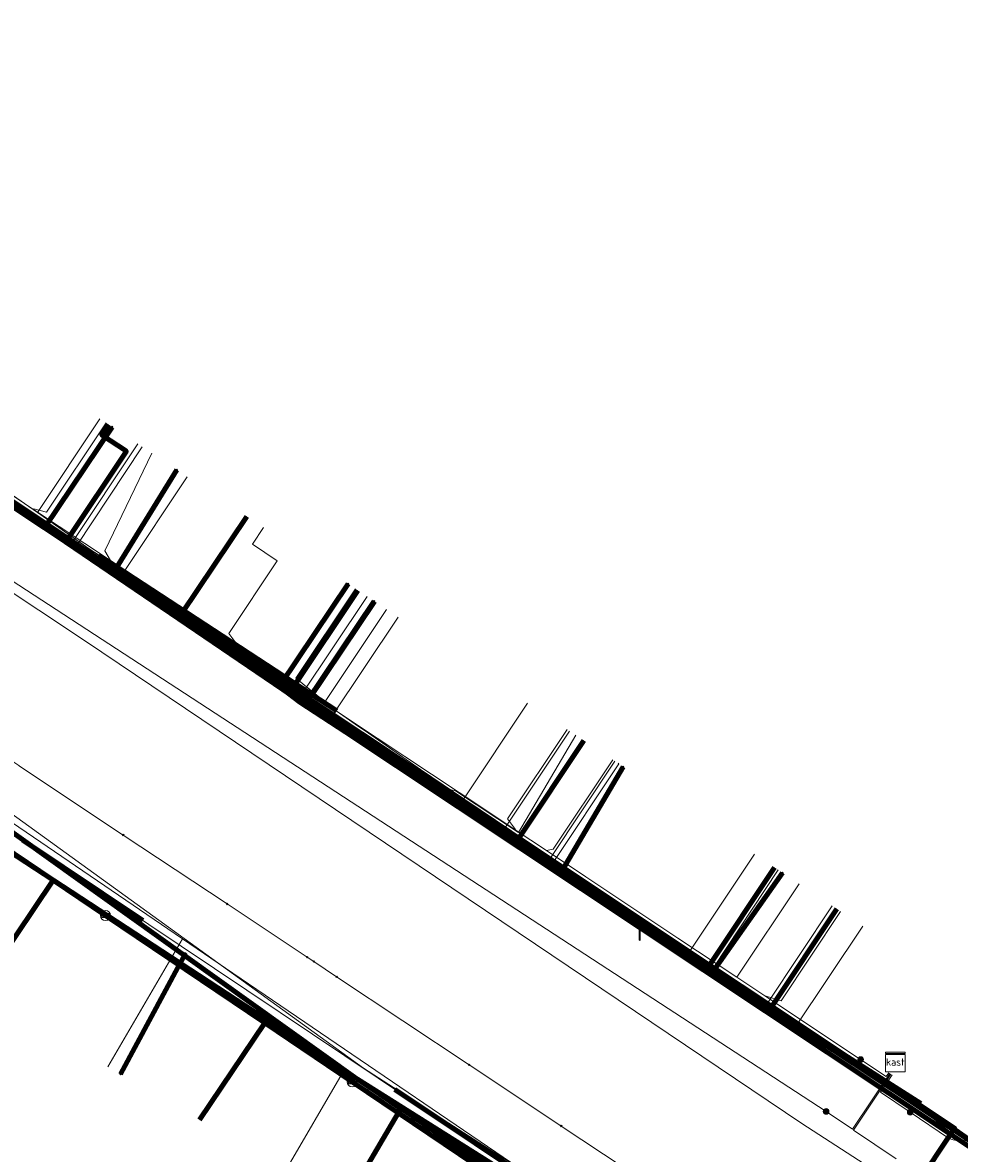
# Model space of a CAD drawing. Extents: x 152558 to 154479, y 462974 to 463683.
# Tile 295 of 638: x 153885 to 153922, y 463153 to 463198. Entities that reach past the tile are written whole.
import ezdxf
from ezdxf.enums import TextEntityAlignment as Align
from ezdxf.lldxf.tags import DXFTag

# ---------------------------------------------------------------- set-up
doc = ezdxf.new("R2010")
doc.units = 0
doc.header["$LTSCALE"] = 0.2
doc.layers.get('0').update_dxf_attribs({"linetype": 'CONTINUOUS'})
for name, color, linetype, lineweight in [('B-RO-KL-DATA_COAXIAAL_7_ZIGGO BV-G', 90, 'KL-DATA-N', 18), ('B-RO-KL-DATA_HULPSTUK_KPN BV-S', 90, 'CONTINUOUS', 25), ('B-RO-KL-DATA_HULPSTUK_REGGEFIBER OPERATOR BV-S', 90, 'CONTINUOUS', 25), ('B-RO-KL-DATA_HULPSTUK_ZIGGO BV-S', 90, 'CONTINUOUS', 25), ('B-RO-KL-DATA_KABELBED_KPN BV-G', 90, 'CONTINUOUS', 100), ('B-RO-KL-DATA_KABELBED_ZIGGO BV-G', 90, 'CONTINUOUS', 100), ('B-RO-KL-DATA_REGGEFIBER OPERATOR BV-G', 90, 'KL-DATA-N', 18), ('B-RO-KL-ET_LS_400 V_STEDIN NETBEHEER BV-G', 190, 'KL-LS-N', 18), ('B-RO-KL-ET_LS_GEMEENTE AMERSFOORT-S', 190, 'CONTINUOUS', 25), ('B-RO-KL-ET_LS_HULPSTUK_STEDIN NETBEHEER BV-S', 190, 'CONTINUOUS', 25), ('B-RO-KL-ET_MS_10 KV_STEDIN NETBEHEER BV-G', 130, 'KL-MS-N', 18), ('B-RO-KL-GAS_LD_KOPER_28_0.1 BAR_STEDIN NETBEHEER BV-G', 50, 'KL-GAS-LD-N', 18), ('B-RO-KL-GAS_LD_MANTELBUIS_ASBESTCEMENT_180_STEDIN NETBEHEER BV-G', 50, 'CONTINUOUS', 100), ('B-RO-KL-GAS_LD_PE_32_0.1 BAR_STEDIN NETBEHEER BV-G', 50, 'KL-GAS-LD-N', 18), ('B-RO-KL-GAS_LD_PVC_110_0.1 BAR_STEDIN NETBEHEER BV-G', 50, 'KL-GAS-LD-N', 18), ('B-RO-KL-WATER_100_VITENS-G', 170, 'KL-WATER-N', 18), ('B-RO-KL-WATER_HULPSTUK_VITENS-S', 170, 'CONTINUOUS', 25)]:
    doc.layers.add(name, color=color, linetype=linetype, lineweight=lineweight)
doc.styles.add('NLCS-ISO', font='NLCS-ISO.ttf')
tags = doc.linetypes.add('KL-DATA-N', pattern='A,4,-1,[101,NLCS.SHX,S=0.5,R=0,X=0,Y=0],-1,4,-1,["D",Standard,S=1,R=0,X=-0.25,Y=-0.5],-1.5', length=12.5).pattern_tags.tags
tags[18] = DXFTag(74, 10)
tags = doc.linetypes.add('KL-GAS-LD-N', pattern='A,4,-1,[69,NLCS.SHX,S=0.5,R=0,X=0,Y=0],-1,4,-1,["L",Standard,S=1,R=0,X=0.25,Y=-0.5],-2', length=13).pattern_tags.tags
tags[18] = DXFTag(74, 10)
tags = doc.linetypes.add('KL-LS-N', pattern='A,4,-1,[103,NLCS.SHX,S=0.75,R=0,X=0,Y=0],-1,4,-1,["L",Standard,S=1,R=0,X=0,Y=-0.5],-2', length=13).pattern_tags.tags
tags[18] = DXFTag(74, 10)
tags = doc.linetypes.add('KL-MS-N', pattern='A,4,-1,[103,NLCS.SHX,S=0.75,R=0,X=0,Y=0],-1,4,-1,["M",Standard,S=1,R=0,X=0,Y=-0.5],-2', length=13).pattern_tags.tags
tags[18] = DXFTag(74, 10)
doc.linetypes.add('KL-WATER-N', pattern='A,7,-0.5,[168,NLCS.SHX,S=0.75,R=0,X=0.75,Y=0],-2', length=9.5)

# ---------------------------------------------------------------- blocks, each defined once
blk = doc.blocks.new('SKL-WTB_HULP_MOF-SO')
at = {"linetype": 'ByBlock', "lineweight": 18}
h = blk.add_hatch(color=0, dxfattribs=at)
h.dxf.hatch_style = 1
h.paths.add_polyline_path([(-0.5625, 0, 1), (0.5625, 0, 1)])
at = {"color": 0, "linetype": 'ByBlock', "lineweight": 18}
blk.add_circle((0, 0), 0.5625, dxfattribs=at)
at = {"color": 0, "linetype": 'ByBlock', "lineweight": 18, "style": 'NLCS-ISO', "flags": 1}
for tag, p in [('TYPE', (1.5, 0)), ('OMSCHRIJVING', (1.5, -3)), ('LABEL', (1.5, -1.5))]:
    blk.add_attdef(tag, p, '', height=1, dxfattribs=at)
blk = doc.blocks.new('SKL-WTB_HULP_KAST-SO')
at = {"color": 0, "linetype": 'ByBlock', "lineweight": 18}
for points in [[(-2, 2), (2, 2), (2, 1.68), (-2, 1.68)], [(-2, 1.52), (2, 1.52), (2, -2), (-2, -2)]]:
    blk.add_lwpolyline(points, close=True, dxfattribs=at)
at = {"color": 0, "linetype": 'ByBlock', "lineweight": 18, "style": 'NLCS-ISO'}
blk.add_text('kast', height=1.5, dxfattribs=at).set_placement((0, 0), align=Align.MIDDLE_CENTER)
at = {"color": 0, "linetype": 'ByBlock', "lineweight": 18, "style": 'NLCS-ISO', "flags": 1}
for tag, p in [('TYPE', (2.5, 0)), ('OMSCHRIJVING', (2.5, -3)), ('LABEL', (2.5, -1.5))]:
    blk.add_attdef(tag, p, '', height=1, dxfattribs=at)
blk = doc.blocks.new('SKL-WTB_HULP_OVERLENGTE-SO')
at = {"color": 0, "linetype": 'ByBlock', "lineweight": 18}
for centre, radius in [((0, 0), 1), ((-0.42, 0), 0.417), ((0.42, 0), 0.417)]:
    blk.add_circle(centre, radius, dxfattribs=at)
at = {"color": 0, "linetype": 'ByBlock', "lineweight": 18, "style": 'NLCS-ISO', "flags": 1}
for tag, p in [('TYPE', (1.5, 0)), ('OMSCHRIJVING', (1.5, -3)), ('LABEL', (1.5, -1.5))]:
    blk.add_attdef(tag, p, '', height=1, dxfattribs=at)
blk = doc.blocks.new('SKL-WTB_HULP_OVERIG-SO')
at = {"color": 0, "linetype": 'ByBlock', "lineweight": 18}
for points in [[(-0.14, 0.14), (0.14, -0.14)], [(0.14, 0.14), (-0.14, -0.14)]]:
    blk.add_lwpolyline(points, dxfattribs=at)
at = {"color": 0, "linetype": 'ByBlock', "lineweight": 18, "style": 'NLCS-ISO', "flags": 1}
for tag, p in [('TYPE', (1.5, 0)), ('OMSCHRIJVING', (1.5, -3)), ('LABEL', (1.5, -1.5))]:
    blk.add_attdef(tag, p, '', height=1, dxfattribs=at)
blk = doc.blocks.new('SKL-ET_LS_MAST-SO')
for p, q in [((-0.05, 2.07), (0.05, 2.07)), ((-0.05, -2), (0.05, -2))]:
    blk.add_line(p, q)
for points in [[(-0.18, 1.76), (-0.22, 1.76), (-0.22, 1.84), (-0.18, 1.84), (-0.18, 1.79)], [(-0.18, 1.49), (-0.22, 1.49), (-0.22, 1.57), (-0.18, 1.57), (-0.18, 1.52)], [(-0.18, 1.79), (-0.05, 1.79)], [(-0.18, 1.76), (-0.05, 1.76)], [(-0.18, 1.52), (-0.05, 1.52)], [(-0.18, 1.49), (-0.05, 1.49)], [(-0.05, -2), (-0.05, 2.07)], [(0.05, -2), (0.05, 2.07)], [(0.18, 1.92), (0.05, 1.92)], [(0.18, 1.89), (0.05, 1.89)], [(0.18, 1.66), (0.05, 1.66)], [(0.18, 1.63), (0.05, 1.63)], [(0.18, 1.39), (0.05, 1.39)], [(0.18, 1.36), (0.05, 1.36)], [(0.18, 1.89), (0.22, 1.89), (0.22, 1.97), (0.18, 1.97), (0.18, 1.92)], [(0.18, 1.63), (0.22, 1.63), (0.22, 1.71), (0.18, 1.71), (0.18, 1.66)], [(0.18, 1.36), (0.22, 1.36), (0.22, 1.44), (0.18, 1.44), (0.18, 1.39)]]:
    blk.add_lwpolyline(points)

msp = doc.modelspace()

# ---------------------------------------------------------------- linework, layer by layer
at = {"layer": 'B-RO-KL-DATA_COAXIAAL_7_ZIGGO BV-G', "flags": 128}
for points in [[(153914.995, 463143.692), (153915.264, 463144.097), (153910.589, 463147.251), (153906.449, 463150.043), (153902.649, 463152.606), (153897.739, 463155.917), (153894.236, 463158.28), (153890.228, 463160.983), (153889.037, 463161.786), (153887.849, 463162.588), (153885.751, 463164.003), (153883.031, 463165.837), (153882.614, 463166.115), (153882.517, 463166.18), (153878.944, 463168.566), (153874.341, 463171.64), (153875.683, 463173.689), (153879.375, 463179.326), (153880.693, 463181.339), (153880.755, 463181.434), (153878.608, 463182.864), (153878.585, 463182.879), (153877.365, 463183.691), (153879.972, 463187.602)], [(153881.462, 463186.616), (153881.179, 463186.192), (153880.935, 463186.354), (153878.608, 463182.864), (153880.755, 463181.434), (153880.693, 463181.339), (153879.375, 463179.326), (153875.683, 463173.689), (153874.341, 463171.64), (153878.944, 463168.566), (153882.517, 463166.18), (153882.614, 463166.115), (153883.031, 463165.837), (153885.751, 463164.003), (153887.849, 463162.588), (153889.037, 463161.786), (153890.228, 463160.983), (153894.236, 463158.28), (153897.739, 463155.917), (153902.649, 463152.606), (153906.449, 463150.043), (153910.589, 463147.251), (153915.264, 463144.097), (153914.995, 463143.692)], [(153914.995, 463143.692), (153915.264, 463144.097), (153921.719, 463153.815), (153921.885, 463154.064), (153914.553, 463158.943), (153912.059, 463160.603), (153904.729, 463165.48), (153904.413, 463165.691), (153896.02, 463171.276), (153895.359, 463171.716), (153890.901, 463174.683), (153886.357, 463177.707), (153888.691, 463181.207), (153887.693, 463181.869), (153887.968, 463182.281)], [(153914.995, 463143.692), (153915.264, 463144.097), (153921.719, 463153.815), (153921.885, 463154.064), (153914.553, 463158.943), (153912.059, 463160.603), (153904.729, 463165.48), (153904.413, 463165.691), (153896.02, 463171.276), (153895.359, 463171.716), (153890.901, 463174.683), (153893.509, 463178.594)], [(153914.995, 463143.692), (153915.264, 463144.097), (153921.719, 463153.815), (153921.885, 463154.064), (153914.553, 463158.943), (153912.059, 463160.603), (153904.729, 463165.48), (153904.413, 463165.691), (153896.02, 463171.276), (153895.359, 463171.716), (153890.901, 463174.683), (153893.509, 463178.594)], [(153914.995, 463143.692), (153915.264, 463144.097), (153921.719, 463153.815), (153921.885, 463154.064), (153914.553, 463158.943), (153912.059, 463160.603), (153904.729, 463165.48), (153904.413, 463165.691), (153896.02, 463171.276), (153895.359, 463171.716), (153890.901, 463174.683), (153893.509, 463178.594)], [(153914.995, 463143.692), (153915.264, 463144.097), (153921.719, 463153.815), (153921.885, 463154.064), (153914.553, 463158.943), (153912.059, 463160.603), (153904.729, 463165.48), (153904.413, 463165.691), (153896.02, 463171.276), (153895.359, 463171.716), (153897.967, 463175.627)], [(153914.995, 463143.692), (153915.264, 463144.097), (153921.719, 463153.815), (153921.885, 463154.064), (153914.553, 463158.943), (153912.059, 463160.603), (153904.729, 463165.48), (153904.413, 463165.691), (153907.021, 463169.602)], [(153914.995, 463143.692), (153915.264, 463144.097), (153921.719, 463153.815), (153921.885, 463154.064), (153914.553, 463158.943), (153912.059, 463160.603), (153914.667, 463164.514)], [(153914.995, 463143.692), (153915.264, 463144.097), (153910.589, 463147.251), (153906.449, 463150.043), (153902.649, 463152.606), (153897.739, 463155.917), (153894.236, 463158.28), (153890.228, 463160.983), (153889.037, 463161.786), (153887.849, 463162.588), (153885.751, 463164.003), (153885.596, 463163.774), (153882.747, 463159.547)], [(153914.995, 463143.692), (153915.264, 463144.097), (153910.589, 463147.251), (153906.449, 463150.043), (153902.649, 463152.606), (153897.739, 463155.917), (153894.236, 463158.28), (153890.228, 463160.983), (153889.037, 463161.786), (153887.849, 463162.588), (153885.751, 463164.003), (153885.596, 463163.774), (153882.747, 463159.547)], [(153914.995, 463143.692), (153915.264, 463144.097), (153921.719, 463153.815), (153921.885, 463154.064), (153914.553, 463158.943), (153917.161, 463162.854)], [(153914.995, 463143.692), (153915.264, 463144.097), (153910.589, 463147.251), (153906.449, 463150.043), (153902.649, 463152.606), (153897.739, 463155.917), (153894.236, 463158.28), (153891.612, 463154.39)]]:
    msp.add_lwpolyline(points, dxfattribs=at)
at = {"layer": 'B-RO-KL-DATA_KABELBED_KPN BV-G', "flags": 128}
for points in [[(153932.654, 463146.755), (153920.217, 463155.075), (153912.224, 463160.37), (153906.16, 463164.387), (153895.921, 463171.17), (153894.872, 463171.865), (153894.747, 463171.948), (153888.16, 463176.312), (153885.409, 463178.134), (153882.273, 463180.211), (153881.775, 463180.541), (153873.307, 463186.151)], [(153888.16, 463176.312), (153885.409, 463178.134), (153888.122, 463182.178)], [(153888.16, 463176.312), (153890.703, 463180.46)], [(153899.687, 463154.847), (153897.953, 463156.022), (153897.942, 463156.029), (153897.928, 463156.038), (153890.841, 463160.675), (153868.332, 463175.403), (153866.75, 463176.466)], [(153894.747, 463171.948), (153894.872, 463171.865), (153897.572, 463175.889)], [(153894.747, 463171.948), (153894.872, 463171.865), (153895.921, 463171.17), (153898.613, 463175.196)], [(153872.102, 463173.321), (153883.432, 463166.412), (153891.01, 463160.989), (153897.928, 463156.038), (153897.938, 463156.031), (153897.953, 463156.022), (153908.455, 463149.412), (153916.409, 463144.408), (153917.731, 463143.513), (153918.834, 463142.767), (153927.614, 463136.823), (153928.315, 463136.348), (153928.638, 463136.129), (153931.788, 463133.997), (153945.244, 463124.729), (153955.926, 463117.532), (153968.406, 463108.472)], [(153906.16, 463164.387), (153908.596, 463168.554)], [(153912.224, 463160.37), (153914.984, 463164.303)], [(153891.01, 463160.989), (153890.841, 463160.675), (153888.447, 463156.23)], [(153899.687, 463154.847), (153897.433, 463150.997), (153889.777, 463137.931), (153889.8, 463137.94)], [(153927.909, 463135.745), (153917.326, 463142.908), (153899.687, 463154.847)]]:
    msp.add_lwpolyline(points, dxfattribs=at)
at = {"layer": 'B-RO-KL-DATA_KABELBED_ZIGGO BV-G', "flags": 128}
for points in [[(153886.357, 463177.707), (153888.691, 463181.207), (153887.693, 463181.869), (153887.968, 463182.281)], [(153921.719, 463153.815), (153897.039, 463170.239), (153880.693, 463181.339)], [(153880.755, 463181.434), (153886.357, 463177.707)], [(153893.509, 463178.594), (153890.901, 463174.683)], [(153886.357, 463177.707), (153890.901, 463174.683)], [(153897.967, 463175.627), (153895.359, 463171.716)], [(153898.628, 463175.187), (153896.02, 463171.276)], [(153890.901, 463174.683), (153895.359, 463171.716)], [(153895.359, 463171.716), (153896.02, 463171.276)], [(153896.02, 463171.276), (153904.413, 463165.691)], [(153907.021, 463169.602), (153904.413, 463165.691)], [(153882.614, 463166.115), (153885.751, 463164.003)], [(153904.413, 463165.691), (153912.059, 463160.603)], [(153914.667, 463164.514), (153912.059, 463160.603)], [(153882.747, 463159.547), (153885.751, 463164.003)], [(153885.751, 463164.003), (153887.849, 463162.588)], [(153887.849, 463162.588), (153894.236, 463158.28)], [(153917.161, 463162.854), (153914.553, 463158.943)], [(153912.059, 463160.603), (153914.553, 463158.943)], [(153914.553, 463158.943), (153921.885, 463154.064), (153921.719, 463153.815)], [(153894.236, 463158.28), (153891.612, 463154.39)], [(153894.236, 463158.28), (153897.739, 463155.917)], [(153897.739, 463155.917), (153902.649, 463152.606)], [(153921.719, 463153.815), (153915.264, 463144.097)], [(153987.111, 463109.187), (153984.503, 463110.922), (153981.086, 463113.912), (153954.036, 463132.024), (153951.901, 463132.606), (153930.213, 463147.422), (153925.25, 463151.465), (153921.719, 463153.815)]]:
    msp.add_lwpolyline(points, dxfattribs=at)
at = {"layer": 'B-RO-KL-DATA_REGGEFIBER OPERATOR BV-G', "flags": 128}
for points in [[(153880.586, 463227.714), (153880.457, 463227.121), (153870.935, 463187.964), (153873.622, 463186.09), (153901.029, 463167.795), (153904.251, 463165.661), (153906.496, 463164.161)], [(153877.688, 463183.391), (153886.491, 463177.512)], [(153886.491, 463177.512), (153889.143, 463181.499)], [(153886.669, 463177.393), (153889.323, 463181.379)], [(153886.491, 463177.512), (153886.669, 463177.393)], [(153886.669, 463177.393), (153895.672, 463171.38)], [(153895.672, 463171.38), (153898.335, 463175.381)], [(153896.911, 463170.553), (153899.575, 463174.557)], [(153895.672, 463171.38), (153896.911, 463170.553)], [(153896.911, 463170.553), (153903.779, 463165.967)], [(153901.029, 463167.795), (153901.883, 463167.586), (153904.403, 463165.921), (153906.698, 463169.817)], [(153903.779, 463165.967), (153906.451, 463169.981)], [(153905.742, 463164.637), (153908.424, 463168.668)], [(153908.4, 463168.7), (153908.424, 463168.668)], [(153903.779, 463165.967), (153905.742, 463164.637)], [(153884.524, 463164.819), (153897.334, 463156.256)], [(153911.158, 463160.992), (153913.859, 463165.051)], [(153905.742, 463164.637), (153911.158, 463160.992)], [(153915.485, 463158.079), (153918.202, 463162.161)], [(153911.158, 463160.992), (153915.485, 463158.079)], [(153915.485, 463158.079), (153924.512, 463151.966), (153929.966, 463148.731), (153931.057, 463148.13)], [(153895.076, 463152.375), (153897.334, 463156.256)], [(153897.334, 463156.256), (153903.263, 463152.205)]]:
    msp.add_lwpolyline(points, dxfattribs=at)
at = {"layer": 'B-RO-KL-ET_LS_400 V_STEDIN NETBEHEER BV-G', "flags": 128}
for points in [[(153916.733, 463154.73), (153871.659, 463184.126), (153863.35, 463189.949), (153863.424, 463191.106), (153863.496, 463191.892)], [(153846.046, 463190.602), (153850.127, 463187.788), (153851.575, 463186.789), (153866.316, 463176.627), (153874.437, 463171.945), (153877.98, 463169.902), (153878.847, 463169.402), (153881.097, 463168.105), (153882.919, 463167.055), (153883.524, 463166.706), (153890.932, 463161.656), (153892.959, 463160.274), (153907.633, 463150.27), (153916.36, 463144.321), (153917.096, 463143.775), (153919.441, 463142.036), (153924.102, 463138.58), (153924.664, 463138.164), (153925.615, 463137.56), (153931.636, 463133.738), (153932.46, 463133.171), (153934.446, 463131.803), (153934.572, 463131.716), (153935.255, 463131.246), (153935.68, 463130.953), (153936.971, 463130.064), (153937.274, 463129.855), (153938.269, 463129.17), (153942.882, 463125.992), (153944.253, 463125.048), (153945.076, 463124.481), (153948.221, 463122.675), (153956.036, 463117.699), (153956.313, 463117.497), (153956.569, 463117.27), (153956.803, 463117.02), (153957.013, 463116.749), (153957.197, 463116.46), (153957.399, 463116.052), (153957.549, 463115.621), (153957.644, 463115.176), (153957.684, 463114.722), (153957.668, 463114.266), (153957.612, 463113.895), (153957.519, 463113.531), (153957.39, 463113.178), (153957.225, 463112.84), (153957.027, 463112.521), (153954.339, 463108.493), (153960.352, 463103.933), (153961.081, 463103.453)], [(153918.118, 463156.811), (153914.322, 463159.337), (153913.157, 463160.112), (153910.796, 463161.683), (153907.102, 463164.142), (153905.52, 463165.195), (153904.271, 463166.026), (153902.253, 463167.369), (153902.023, 463167.522), (153897.636, 463170.442), (153896.121, 463171.451), (153893.48, 463173.208), (153893.104, 463173.458), (153889.785, 463175.667), (153888.044, 463176.826), (153884.963, 463178.876), (153884.243, 463179.355), (153880.087, 463182.121), (153878.669, 463183.065), (153877.086, 463184.118), (153875.921, 463184.893), (153873.321, 463186.623), (153871.768, 463187.637)], [(153887.873, 463182.344), (153885.49, 463178.765), (153884.974, 463178.893), (153884.963, 463178.876)], [(153889.704, 463181.125), (153887.821, 463177.214), (153888.044, 463176.826)], [(153894.181, 463178.146), (153893.738, 463177.48), (153894.737, 463176.815), (153892.798, 463173.902), (153893.115, 463173.475), (153893.104, 463173.458)], [(153898.613, 463175.196), (153898.114, 463174.447)], [(153898.114, 463174.447), (153896.121, 463171.451)], [(153906.348, 463170.05), (153903.966, 463166.47), (153904.282, 463166.043), (153904.271, 463166.026)], [(153908.179, 463168.831), (153905.797, 463165.251), (153905.52, 463165.195)], [(153915.65, 463163.86), (153913.157, 463160.112)], [(153917.315, 463162.752), (153914.932, 463159.171), (153914.333, 463159.354), (153914.322, 463159.337)], [(153887.946, 463156.521), (153890.932, 463161.656)], [(153925.205, 463161.007), (153925.128, 463160.925), (153924.446, 463158.752), (153924.457, 463158.619), (153923.024, 463154.048), (153922.909, 463153.888), (153922.764, 463153.753), (153922.597, 463153.648), (153922.412, 463153.577), (153922.217, 463153.542), (153922.019, 463153.545), (153921.826, 463153.586), (153921.644, 463153.664), (153920.102, 463154.699)], [(153918.118, 463156.811), (153919.144, 463156.128), (153919.249, 463156.285)], [(153916.733, 463154.73), (153917.793, 463154.014), (153919.291, 463156.257)], [(153919.547, 463152.828), (153917.835, 463153.986), (153919.333, 463156.229)], [(153920.102, 463154.699), (153918.907, 463155.501), (153919.375, 463156.2)]]:
    msp.add_lwpolyline(points, dxfattribs=at)
at = {"layer": 'B-RO-KL-ET_MS_10 KV_STEDIN NETBEHEER BV-G', "flags": 128}
for points in [[(154066.031, 463061.971), (154065.219, 463062.187), (154063.975, 463061.805), (154052.34, 463065.195), (154043.995, 463068.877), (154036.864, 463073.365), (154000, 463097.91), (153981.641, 463110.099), (153976.483, 463113.623), (153957.934, 463125.956), (153942.982, 463135.967), (153920.757, 463151.016), (153915.758, 463154.244), (153887.042, 463173.586), (153838.765, 463205.685), (153826.02, 463214.026), (153819.377, 463218.46), (153818.288, 463219.1), (153817.106, 463219.714), (153815.911, 463220.303), (153814.705, 463220.869), (153813.487, 463221.411), (153810.306, 463222.74), (153808.32, 463223.469), (153806.306, 463224.113), (153804.266, 463224.672), (153802.205, 463225.145), (153800.521, 463225.487), (153800.543, 463225.482), (153799.112, 463225.681), (153792.483, 463227.073), (153789.365, 463227.693), (153771.219, 463230.716), (153754.965, 463233.669), (153695.808, 463244.331), (153663.728, 463250), (153641.604, 463254.944), (153633.008, 463256.421), (153633.793, 463260.652), (153634.094, 463260.859), (153635.856, 463260.687), (153646.167, 463258.507), (153648.046, 463261.978), (153648.211, 463262.961)], [(154120.37, 463048.611), (154116.747, 463049.873), (154100.347, 463054.81), (154093.412, 463056.465), (154066.804, 463064.324), (154055.462, 463068.306), (154044.727, 463071.856), (154024.672, 463085.073), (153986.243, 463110.98), (153972.934, 463119.327), (153971.378, 463120.6), (153959.226, 463128.893), (153956.992, 463130.28), (153932.453, 463146.668), (153927.381, 463149.429), (153920.212, 463155.083), (153904.51, 463165.268), (153895.601, 463171.072), (153892.024, 463173.818), (153873.669, 463186.145), (153860.324, 463194.93), (153853.405, 463199.245), (153830.551, 463214.81), (153833.132, 463218.96), (153831.645, 463219.883)], [(154119.045, 463037.194), (154110.874, 463039.646), (154104.652, 463041.819), (154093.647, 463044.986), (154072.107, 463051.383), (154050.392, 463058.033), (154041.663, 463061.027), (154039.628, 463062.078), (154036.387, 463063.902), (154029.829, 463068.414), (154024.298, 463071.706), (153999.641, 463088.346), (153992.457, 463093.379), (153982.812, 463099.495), (153964.524, 463111.301), (153956.036, 463117.699), (153945.411, 463124.979), (153931.971, 463134.237), (153926.001, 463138.076), (153917.652, 463143.918), (153898.185, 463156.467), (153883.673, 463166.967), (153860.537, 463180.991), (153849.105, 463188.08), (153845.811, 463190.504)]]:
    msp.add_lwpolyline(points, dxfattribs=at)
at = {"layer": 'B-RO-KL-GAS_LD_KOPER_28_0.1 BAR_STEDIN NETBEHEER BV-G', "flags": 128}
msp.add_lwpolyline([(153904.766, 463171.102), (153902.213, 463167.266)], dxfattribs=at)
at = {"layer": 'B-RO-KL-GAS_LD_MANTELBUIS_ASBESTCEMENT_180_STEDIN NETBEHEER BV-G', "flags": 128}
for points in [[(153887.586, 463177.045), (153897.122, 463170.798)], [(153884.533, 463165.616), (153889.35, 463162.387)], [(153917.154, 463157.203), (153920.524, 463155.047)], [(153899.453, 463155.614), (153905.85, 463151.327)]]:
    msp.add_lwpolyline(points, dxfattribs=at)
at = {"layer": 'B-RO-KL-GAS_LD_PE_32_0.1 BAR_STEDIN NETBEHEER BV-G', "flags": 128}
for points in [[(153887.623, 463182.51), (153885.119, 463178.749)], [(153891.119, 463180.183), (153888.592, 463176.386)], [(153897.864, 463175.695), (153895.48, 463172.113), (153896.883, 463170.971), (153896.872, 463170.955)], [(153899.113, 463174.864), (153896.624, 463171.124)], [(153908.263, 463168.775), (153905.697, 463164.92)], [(153914.817, 463164.414), (153912.227, 463160.521)], [(153916.982, 463162.973), (153914.383, 463159.068)]]:
    msp.add_lwpolyline(points, dxfattribs=at)
at = {"layer": 'B-RO-KL-GAS_LD_PVC_110_0.1 BAR_STEDIN NETBEHEER BV-G', "flags": 128}
for points in [[(153862.685, 463193.925), (153863.752, 463193.245), (153870.053, 463188.744), (153874.038, 463186.083), (153874.54, 463185.748), (153877.741, 463183.612), (153878.903, 463182.855), (153881.239, 463181.332), (153883.328, 463179.97), (153883.948, 463179.566), (153885.119, 463178.749), (153887.202, 463177.297), (153888.592, 463176.386), (153888.769, 463176.27), (153896.624, 463171.124), (153896.872, 463170.955), (153897.859, 463170.265), (153898.386, 463169.896), (153900.471, 463168.439), (153901.384, 463167.824), (153902.213, 463167.266), (153904.786, 463165.533), (153905.697, 463164.92), (153907.801, 463163.502), (153911.364, 463161.102), (153912.227, 463160.521), (153913.843, 463159.432), (153914.383, 463159.068), (153917.153, 463157.203), (153920.524, 463155.047), (153922.788, 463153.476)], [(153864.774, 463178.77), (153866.931, 463177.423), (153873.355, 463173.028), (153874.572, 463172.196), (153878.021, 463169.922), (153880.461, 463168.355), (153883.226, 463166.495), (153884.187, 463165.848), (153884.317, 463165.761), (153905.342, 463151.667), (153906.025, 463151.212), (153911.218, 463147.796), (153914.333, 463145.622), (153917.706, 463143.267), (153919.612, 463142.061), (153921.369, 463140.949), (153921.951, 463140.562), (153924.687, 463138.703), (153931.234, 463134.416), (153932.479, 463133.557), (153934.117, 463132.426), (153937.151, 463130.332), (153937.476, 463130.108), (153939.061, 463129.034), (153943.151, 463126.33), (153945.693, 463124.682), (153947.72, 463123.368), (153951.402, 463120.982), (153951.946, 463119.753), (153953.261, 463118.85), (153959.829, 463114.342), (153965.271, 463110.717)]]:
    msp.add_lwpolyline(points, dxfattribs=at)
at = {"layer": 'B-RO-KL-WATER_100_VITENS-G', "flags": 128}
msp.add_lwpolyline([(153915.989, 463147.585), (153912.322, 463150.023), (153910.335, 463151.343), (153906.12, 463154.146), (153902.613, 463156.477), (153902.423, 463156.603), (153897.115, 463160.132), (153896.196, 463160.743), (153895.93, 463160.92), (153892.726, 463163.05), (153890.646, 463164.433), (153888.565, 463165.816), (153884.408, 463168.579), (153884.38, 463168.598), (153883.206, 463169.379), (153878.175, 463172.722), (153877.22, 463173.357), (153876.092, 463174.107), (153874.447, 463175.201), (153874.218, 463175.353), (153873.06, 463176.123), (153871.243, 463177.331), (153866.063, 463180.774)], dxfattribs=at)

# ---------------------------------------------------------------- block references
at = {"layer": 'B-RO-KL-DATA_HULPSTUK_KPN BV-S', "xscale": 0.2, "yscale": 0.2, "zscale": 0.2}
for name, p in [('SKL-WTB_HULP_OVERIG-SO', (153888.122, 463182.178)), ('SKL-WTB_HULP_OVERIG-SO', (153890.703, 463180.46)), ('SKL-WTB_HULP_MOF-SO', (153888.16, 463176.312)), ('SKL-WTB_HULP_OVERIG-SO', (153888.16, 463176.312)), ('SKL-WTB_HULP_OVERIG-SO', (153888.16, 463176.312)), ('SKL-WTB_HULP_OVERIG-SO', (153897.572, 463175.889)), ('SKL-WTB_HULP_OVERIG-SO', (153898.613, 463175.196)), ('SKL-WTB_HULP_MOF-SO', (153894.747, 463171.948)), ('SKL-WTB_HULP_OVERIG-SO', (153894.747, 463171.948)), ('SKL-WTB_HULP_OVERIG-SO', (153894.747, 463171.948)), ('SKL-WTB_HULP_OVERIG-SO', (153908.596, 463168.554)), ('SKL-WTB_HULP_MOF-SO', (153906.16, 463164.387)), ('SKL-WTB_HULP_OVERIG-SO', (153906.16, 463164.387)), ('SKL-WTB_HULP_OVERIG-SO', (153914.984, 463164.303)), ('SKL-WTB_HULP_MOF-SO', (153891.01, 463160.989)), ('SKL-WTB_HULP_OVERIG-SO', (153891.01, 463160.989)), ('SKL-WTB_HULP_MOF-SO', (153912.224, 463160.37)), ('SKL-WTB_HULP_OVERIG-SO', (153912.224, 463160.37)), ('SKL-WTB_HULP_OVERIG-SO', (153888.447, 463156.23)), ('SKL-WTB_HULP_OVERIG-SO', (153899.687, 463154.847)), ('SKL-WTB_HULP_OVERIG-SO', (153899.687, 463154.847)), ('SKL-WTB_HULP_OVERIG-SO', (153899.687, 463154.847)), ('SKL-WTB_HULP_OVERIG-SO', (153899.982, 463154.744)), ('SKL-WTB_HULP_OVERIG-SO', (153901.675, 463153.679))]:
    msp.add_blockref(name, p, dxfattribs=at)
at = {"layer": 'B-RO-KL-DATA_HULPSTUK_REGGEFIBER OPERATOR BV-S', "xscale": 0.2, "yscale": 0.2, "zscale": 0.2}
for p in [(153901.4, 463167.5), (153906.5, 463164.2)]:
    msp.add_blockref('SKL-WTB_HULP_OVERIG-SO', p, dxfattribs=at)
at = {"layer": 'B-RO-KL-DATA_HULPSTUK_ZIGGO BV-S', "xscale": 0.2, "yscale": 0.2, "zscale": 0.2}
for p in [(153887.849, 463162.588), (153897.739, 463155.917)]:
    msp.add_blockref('SKL-WTB_HULP_OVERLENGTE-SO', p, dxfattribs=at)
at = {"layer": 'B-RO-KL-ET_LS_GEMEENTE AMERSFOORT-S', "xscale": 0.2, "yscale": 0.2, "zscale": 0.2}
msp.add_blockref('SKL-ET_LS_MAST-SO', (153909.269, 463162.002), dxfattribs=at)
at = {"layer": 'B-RO-KL-ET_LS_HULPSTUK_STEDIN NETBEHEER BV-S', "xscale": 0.2, "yscale": 0.2, "zscale": 0.2}
for name, p in [('SKL-WTB_HULP_KAST-SO', (153919.508, 463156.713)), ('SKL-WTB_HULP_MOF-SO', (153918.118, 463156.811)), ('SKL-WTB_HULP_MOF-SO', (153916.733, 463154.73)), ('SKL-WTB_HULP_MOF-SO', (153920.102, 463154.699))]:
    msp.add_blockref(name, p, dxfattribs=at)
at = {"layer": 'B-RO-KL-WATER_HULPSTUK_VITENS-S', "xscale": 0.2, "yscale": 0.2, "zscale": 0.2}
for p in [(153888.565, 463165.816), (153892.726, 463163.05), (153895.93, 463160.92), (153896.196, 463160.743), (153897.115, 463160.132), (153902.423, 463156.603), (153906.12, 463154.146)]:
    msp.add_blockref('SKL-WTB_HULP_OVERIG-SO', p, dxfattribs=at)

doc.saveas('drawing.dxf')
